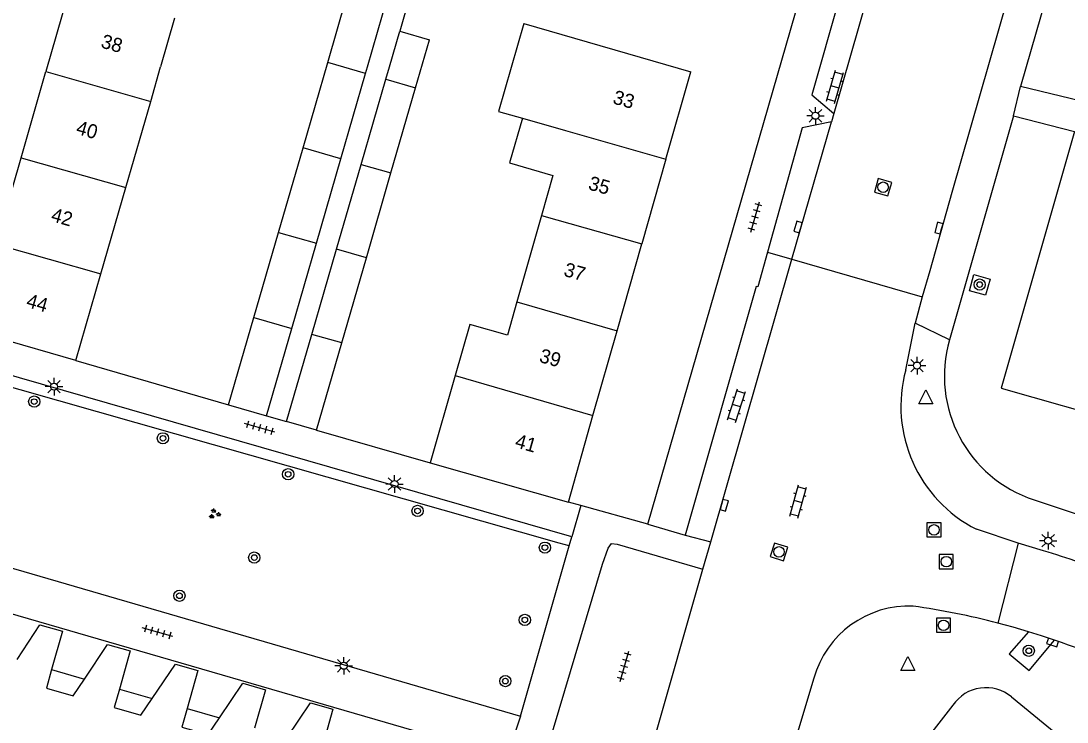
# Model space of a CAD drawing. Extents: x 132999 to 136000, y 398499 to 400501.
# Drawn here: x 133935.4 to 134009.8, y 399953.4 to 400003.3 of the extents above; entities that cross this region are included whole.
import ezdxf

# ---------------------------------------------------------------- set-up
doc = ezdxf.new("R2010")
doc.units = 0
for name, color, linetype in [('gg-afsc-erfafscheiding', 7, 'Continuous'), ('gg-afsc-muur', 7, 'Continuous'), ('gg-anno-huisnummerreeks BGT', 7, 'Continuous'), ('gg-bbg-bijgebouw', 7, 'Continuous'), ('gg-bbg-gedigitaliseerde bebouwing', 7, 'Continuous'), ('gg-bbg-gedigitaliseerde bijgebouw', 7, 'Continuous'), ('gg-bbg-hoofdgebouw', 7, 'Continuous'), ('gg-bbg-onder overbouw', 7, 'Continuous'), ('gg-bbg-pand overbouw', 7, 'Continuous'), ('gg-bbg-tussenscheiding', 7, 'Continuous'), ('gg-knt-verharding', 7, 'Continuous'), ('gg-knt-verharding nz', 7, 'Continuous'), ('gt-grn-groengrens', 7, 'Continuous'), ('gt-grn-weggrens', 7, 'Continuous'), ('gt-symb-boom', 7, 'Continuous'), ('gt-symb-groenvak', 7, 'Continuous'), ('gt-symb-klinker verharding', 7, 'Continuous'), ('gt-symb-kolk', 7, 'Continuous'), ('gt-symb-lichtmast', 7, 'Continuous'), ('gt-symb-rioolschacht', 7, 'Continuous'), ('gt-symb-tegel verharding', 7, 'Continuous'), ('gt-symb-waterafsluiter', 7, 'Continuous')]:
    doc.layers.add(name, color=color, linetype=linetype)

# ---------------------------------------------------------------- blocks, each defined once
blk = doc.blocks.new('gt0-BOOM')
at = {"layer": 'gt-symb-boom'}
for radius in [0.4, 0.2]:
    blk.add_circle((0, 0), radius, dxfattribs=at)
blk = doc.blocks.new('gt0-LMAST')
at = {"layer": 'gt-symb-lichtmast'}
for p, q in [((-0.182, 0.173), (-0.447, 0.438)), ((-0.005, 0.246), (-0.005, 0.621)), ((0.172, 0.173), (0.437, 0.438)), ((-0.255, -0.004), (-0.63, -0.004)), ((-0.182, -0.181), (-0.447, -0.446)), ((-0.005, -0.254), (-0.005, -0.629)), ((0.437, -0.446), (0.172, -0.181)), ((0.245, -0.004), (0.62, -0.004))]:
    blk.add_line(p, q, dxfattribs=at)
blk.add_circle((-0.005, -0.004), 0.25, dxfattribs=at)
blk = doc.blocks.new('gt0-KOLK')
at = {"layer": 'gt-symb-kolk'}
blk.add_lwpolyline([(0, 0), (0.375, 0), (0.375, 0.4), (-0.375, 0.4), (-0.375, 0), (0, 0)], dxfattribs=at)
blk = doc.blocks.new('gt0-KL1')
at = {"layer": 'gt-symb-klinker verharding'}
for p, q in [((-1.15, 0.3), (1.15, 0.3)), ((-1, -0.3), (-1, 0.3)), ((-0.5, 0.3), (-0.5, 0.45)), ((0, -0.3), (0, 0.3)), ((0.5, 0.3), (0.5, 0.45)), ((1, -0.3), (1, 0.3)), ((-1.15, -0.3), (1.15, -0.3)), ((-0.5, -0.45), (-0.5, -0.3)), ((0.5, -0.45), (0.5, -0.3))]:
    blk.add_line(p, q, dxfattribs=at)
blk = doc.blocks.new('gt0-WAFSL')
at = {"layer": 'gt-symb-waterafsluiter'}
for p, q in [((-0.5, -0.333), (0, 0.667)), ((0, 0.667), (0.5, -0.333)), ((0.5, -0.333), (-0.5, -0.333))]:
    blk.add_line(p, q, dxfattribs=at)
blk = doc.blocks.new('gt0-TEG1')
at = {"layer": 'gt-symb-tegel verharding'}
for p, q in [((-1.125, 0), (1.125, 0)), ((-0.9, -0.25), (-0.9, 0.25)), ((-0.45, -0.25), (-0.45, 0.25)), ((0, -0.25), (0, 0.25)), ((0.45, -0.25), (0.45, 0.25)), ((0.9, -0.25), (0.9, 0.25))]:
    blk.add_line(p, q, dxfattribs=at)
blk = doc.blocks.new('gt0-RS')
at = {"layer": 'gt-symb-rioolschacht'}
blk.add_lwpolyline([(-0.5, -0.5), (0.5, -0.5), (0.5, 0.5), (-0.5, 0.5)], close=True, dxfattribs=at)
blk.add_circle((0, 0), 0.375, dxfattribs=at)
blk = doc.blocks.new('gt0-GRVAK')
at = {"layer": 'gt-symb-groenvak'}
for p, q in [((-0.11, 0.189), (-0.228, 0.24)), ((-0.182, 0.153), (0.088, 0.153)), ((-0.091, 0.211), (-0.156, 0.322)), ((-0.047, 0.214), (-0.047, 0.393)), ((-0.004, 0.211), (0.061, 0.322)), ((0.015, 0.189), (0.133, 0.24)), ((0.262, -0.052), (0.197, 0.059)), ((0.305, -0.049), (0.305, 0.13)), ((0.349, -0.052), (0.414, 0.059)), ((-0.245, -0.228), (-0.363, -0.177)), ((-0.318, -0.264), (-0.047, -0.264)), ((-0.226, -0.206), (-0.291, -0.095)), ((-0.183, -0.203), (-0.183, -0.024)), ((-0.139, -0.206), (-0.074, -0.095)), ((-0.12, -0.228), (-0.002, -0.177)), ((0.243, -0.074), (0.125, -0.023)), ((0.17, -0.11), (0.441, -0.11)), ((0.368, -0.074), (0.486, -0.023))]:
    blk.add_line(p, q, dxfattribs=at)

msp = doc.modelspace()

# ---------------------------------------------------------------- linework, layer by layer
at = {"layer": 'gg-afsc-erfafscheiding'}
msp.add_line((133964.756, 400011.035), (133962.312, 400002.537), dxfattribs=at)
at = {"layer": 'gg-afsc-muur'}
for p, q in [((133939.29, 399979.1), (133950.144, 399975.959)), ((133956.386, 399974.147), (133964.48, 399971.83))]:
    msp.add_line(p, q, dxfattribs=at)
at = {"layer": 'gg-bbg-bijgebouw'}
for p, q in [((133950.144, 399975.959), (133952.833, 399975.177)), ((133956.386, 399974.147), (133954.273, 399974.759))]:
    msp.add_line(p, q, dxfattribs=at)
at = {"layer": 'gg-bbg-gedigitaliseerde bebouwing'}
for p, q in [((133946.308, 400003.457), (133945.313, 400000)), ((133971.124, 400003.077), (133969.325, 399996.827)), ((133944.605, 399997.545), (133945.313, 400000)), ((133942.836, 399991.406), (133944.605, 399997.545)), ((133969.325, 399996.827), (133971.033, 399996.341)), ((133973.197, 399992.277), (133972.387, 399989.427)), ((133941.068, 399985.268), (133942.836, 399991.406)), ((133972.387, 399989.427), (133970.645, 399983.294)), ((133939.29, 399979.1), (133941.068, 399985.268)), ((133970.645, 399983.294), (133969.965, 399980.901)), ((133966.245, 399978.033), (133964.48, 399971.83))]:
    msp.add_line(p, q, dxfattribs=at)
for points in [[(133971.033, 399996.341), (133970.119, 399993.162), (133973.197, 399992.277)], [(133969.965, 399980.901), (133967.291, 399981.67), (133966.245, 399978.033)]]:
    msp.add_lwpolyline(points, dxfattribs=at)
at = {"layer": 'gg-bbg-gedigitaliseerde bijgebouw'}
for p, q in [((133957.192, 400000.307), (133958.96, 400006.417)), ((133960.021, 400000), (133961.644, 400005.649)), ((133961.582, 400000), (133962.312, 400002.537)), ((133962.312, 400002.537), (133964.431, 400001.928)), ((133963.441, 399998.509), (133964.431, 400001.928)), ((133955.436, 399994.241), (133957.192, 400000.307)), ((133959.884, 399999.527), (133960.021, 400000)), ((133961.325, 399999.113), (133961.582, 400000)), ((133958.127, 399993.46), (133959.884, 399999.527)), ((133959.568, 399993.045), (133961.325, 399999.113)), ((133961.686, 399992.448), (133963.441, 399998.509)), ((133953.694, 399988.222), (133955.436, 399994.241)), ((133956.386, 399987.446), (133958.127, 399993.46)), ((133957.826, 399987.029), (133959.568, 399993.045)), ((133959.938, 399986.413), (133961.686, 399992.448)), ((133951.939, 399982.16), (133953.694, 399988.222)), ((133954.63, 399981.382), (133956.386, 399987.446)), ((133956.07, 399980.966), (133957.826, 399987.029)), ((133958.184, 399980.357), (133959.938, 399986.413)), ((133950.144, 399975.959), (133951.939, 399982.16)), ((133952.833, 399975.177), (133954.63, 399981.382)), ((133954.273, 399974.759), (133956.07, 399980.966)), ((133956.386, 399974.147), (133958.184, 399980.357))]:
    msp.add_line(p, q, dxfattribs=at)
at = {"layer": 'gg-bbg-hoofdgebouw'}
for p, q in [((133938.864, 400005.613), (133937.156, 399999.674)), ((133971.124, 400003.077), (133983.006, 399999.656)), ((133935.391, 399993.534), (133937.156, 399999.674)), ((133981.233, 399993.436), (133983.006, 399999.656)), ((133933.626, 399987.395), (133935.391, 399993.534)), ((133981.233, 399993.436), (133979.521, 399987.414)), ((133977.762, 399981.221), (133979.521, 399987.414)), ((133939.29, 399979.1), (133931.86, 399981.25)), ((133976.052, 399975.205), (133977.762, 399981.221)), ((133974.3, 399969.04), (133976.052, 399975.205)), ((133964.48, 399971.83), (133974.3, 399969.04))]:
    msp.add_line(p, q, dxfattribs=at)
for points in [[(134010.29, 399995.411), (134005.063, 399977.141), (134013.904, 399974.621)], [(133935.102, 399957.828), (133936.721, 399960.309), (133938.327, 399959.845), (133937.566, 399957.118)], [(133939.904, 399956.445), (133941.547, 399958.904), (133943.156, 399958.45), (133942.382, 399955.73)], [(133944.71, 399955.059), (133946.367, 399957.508), (133947.966, 399957.06), (133947.192, 399954.344)], [(133949.497, 399953.68), (133951.16, 399956.147), (133952.759, 399955.689), (133951.991, 399952.961)], [(133954.299, 399952.297), (133955.957, 399954.765), (133957.562, 399954.318), (133956.8, 399951.576)]]:
    msp.add_lwpolyline(points, dxfattribs=at)
at = {"layer": 'gg-bbg-onder overbouw'}
for points in [[(133937.566, 399957.118), (133937.197, 399955.796), (133939.105, 399955.25), (133939.904, 399956.445)], [(133942.382, 399955.73), (133942.008, 399954.416), (133943.908, 399953.873), (133944.71, 399955.059)], [(133947.192, 399954.344), (133946.819, 399953.037), (133948.701, 399952.499), (133949.497, 399953.68)]]:
    msp.add_lwpolyline(points, dxfattribs=at)
at = {"layer": 'gg-bbg-pand overbouw'}
for p, q in [((133937.566, 399957.118), (133939.904, 399956.445)), ((133942.382, 399955.73), (133944.71, 399955.059)), ((133947.192, 399954.344), (133949.497, 399953.68))]:
    msp.add_line(p, q, dxfattribs=at)
at = {"layer": 'gg-bbg-tussenscheiding'}
for p, q in [((133959.884, 399999.527), (133957.192, 400000.307)), ((133937.156, 399999.674), (133944.605, 399997.545)), ((133961.325, 399999.113), (133963.441, 399998.509)), ((133971.033, 399996.341), (133974.104, 399995.469)), ((133974.104, 399995.469), (133981.233, 399993.436)), ((133958.127, 399993.46), (133955.436, 399994.241)), ((133935.391, 399993.534), (133942.836, 399991.406)), ((133959.568, 399993.045), (133961.686, 399992.448)), ((133972.387, 399989.427), (133979.521, 399987.414)), ((133953.694, 399988.222), (133956.386, 399987.446)), ((133933.626, 399987.395), (133941.068, 399985.268)), ((133959.938, 399986.413), (133957.826, 399987.029)), ((133970.645, 399983.294), (133977.762, 399981.221)), ((133951.939, 399982.16), (133954.63, 399981.382)), ((133958.184, 399980.357), (133956.07, 399980.966)), ((133966.245, 399978.033), (133976.052, 399975.205))]:
    msp.add_line(p, q, dxfattribs=at)
at = {"layer": 'gg-knt-verharding'}
for p, q in [((134039.621, 400123.58), (134001.56, 399991.062)), ((134020.249, 400046.548), (134006.45, 399998.6)), ((133979.94, 399967.46), (133997.48, 400028.28)), ((134001.58, 400025.992), (133993.173, 399996.684)), ((134018.02, 399995.78), (134006.45, 399998.6)), ((133993.173, 399996.684), (133992.999, 399996.079)), ((134005.95, 399996.52), (134001.39, 399980.574)), ((134005.95, 399996.52), (134010.29, 399995.411)), ((133990.924, 399995.657), (133988.457, 399986.809)), ((133990.177, 399986.314), (133992.999, 399996.079)), ((133992.999, 399996.079), (133990.924, 399995.657)), ((133988.457, 399986.809), (133990.177, 399986.314)), ((133990.177, 399986.314), (133999.461, 399983.64)), ((133999.461, 399983.64), (133998.953, 399981.754)), ((133998.286, 399978.45), (133998.953, 399981.754)), ((133974.55, 399966.57), (133926.55, 399980.39)), ((133975.188, 399968.791), (133974.3, 399969.04)), ((133979.94, 399967.46), (133975.188, 399968.791)), ((133924.498, 399967.339), (133970.89, 399953.82)), ((133974.368, 399965.936), (133974.55, 399966.57)), ((133982.607, 399966.687), (133984.428, 399966.206)), ((134006.281, 399966.124), (134003.318, 399967.101)), ((133970.89, 399953.82), (133974.368, 399965.936)), ((133983.869, 399964.258), (133984.428, 399966.206)), ((134006.281, 399966.124), (134004.835, 399960.429)), ((134008.084, 399965.579), (134006.281, 399966.124)), ((133969.9, 399950.87), (133923.61, 399964.29)), ((133980.272, 399951.726), (133983.869, 399964.258)), ((133991.746, 399956.501), (133989.515, 399949.078))]:
    msp.add_line(p, q, dxfattribs=at)
for points in [[(134001.58, 400025.992), (133999.423, 400025.473), (133991.599, 399998.014), (133993.173, 399996.684)], [(134001.56, 399991.062), (134000, 399985.487), (133999.461, 399983.64)], [(133988.457, 399986.809), (133987.774, 399984.36), (133987.66, 399984.385), (133982.607, 399966.687)], [(134002.809, 399984.076), (134003.133, 399985.228), (134004.288, 399984.904), (134003.964, 399983.751), (134002.809, 399984.076)], [(134007.417, 399969.188), (134013.92, 399967.04), (134019.11, 399964.86), (134020.63, 399966.69)], [(133979.012, 399947.377), (133972.305, 399949.285), (133972.157, 399949.581), (133972.502, 399950.471), (133976.736, 399964.616), (133977.131, 399965.753), (133977.377, 399966.1), (133977.774, 399966.051), (133983.869, 399964.258)], [(134007.009, 399959.817), (134005.925, 399960.134), (134004.835, 399960.429)], [(134007.009, 399959.817), (134005.642, 399958.236), (134007.051, 399957.061), (134008.86, 399959.219)], [(134008.86, 399959.219), (134007.937, 399959.526), (134007.009, 399959.817)], [(134001.645, 399954.597), (134000.141, 399952.67), (134000.431, 399952.58)], [(134005.807, 399955.173), (134028.688, 399936.391), (134030.221, 399938.724)]]:
    msp.add_lwpolyline(points, dxfattribs=at)
for centre, radius, start, end in [((134010.33, 399978.018), 9.298, 164.04284, 251.74476), ((134007.785, 399975.872), 9.843, 164.81344, 243.01032), ((133988.972, 399902.695), 65.724, 68.44527, 73.09433), ((133998.522, 399954.61), 7.035, 87.53363, 164.41131), ((133990.894, 399906.714), 55.494, 75.45033, 81.78317), ((133990.705, 399906.364), 55.887, 62.35908, 71.04281), ((134003.986, 399953.006), 2.831, 49.96186, 145.79693)]:
    msp.add_arc(centre, radius, start, end, dxfattribs=at)
at = {"layer": 'gg-knt-verharding nz'}
msp.add_line((133984.428, 399966.206), (133990.177, 399986.314), dxfattribs=at)
at = {"layer": 'gt-grn-groengrens'}
msp.add_lwpolyline([(133974.368, 399965.936), (133973.65, 399966.114), (133927.048, 399979.382), (133923.682, 399967.577)], dxfattribs=at)
at = {"layer": 'gt-grn-weggrens'}
for p, q in [((134005.95, 399996.52), (134006.45, 399998.6)), ((134001.39, 399980.574), (133998.953, 399981.754)), ((133952.833, 399975.177), (133954.273, 399974.759)), ((133975.188, 399968.791), (133974.55, 399966.57)), ((133979.94, 399967.46), (133982.607, 399966.687)), ((133970.89, 399953.82), (133969.9, 399950.87))]:
    msp.add_line(p, q, dxfattribs=at)

# ---------------------------------------------------------------- block references
at = {"layer": 'gt-symb-boom'}
for p in [(134003.542, 399984.513), (133936.327, 399976.185), (133945.478, 399973.576), (133954.38, 399971.016), (133963.579, 399968.407), (133972.633, 399965.797), (133951.971, 399965.09), (133946.653, 399962.375), (133971.205, 399960.654), (134007.035, 399958.459), (133969.821, 399956.301)]:
    msp.add_blockref('gt0-BOOM', p, dxfattribs=at)
at = {"layer": 'gt-symb-groenvak'}
msp.add_blockref('gt0-GRVAK', (133949.138, 399968.198), dxfattribs=at)
at = {"layer": 'gt-symb-klinker verharding'}
for p, rotation in [((133993.258, 399998.576), 73.97589034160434), ((133986.262, 399975.897), 72.1265789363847), ((133990.64, 399969.071), 74.6996755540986)]:
    msp.add_blockref('gt0-KL1', p, dxfattribs=dict(at, rotation=rotation))
at = {"layer": 'gt-symb-kolk'}
for p, rotation in [((133990.82, 399988.543), 72.30769910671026), ((134000.835, 399988.472), 74.39306952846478), ((133985.19, 399968.869), -105.96901653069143), ((134008.785, 399959.245), 162.13666300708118)]:
    msp.add_blockref('gt0-KOLK', p, dxfattribs=dict(at, rotation=rotation))
at = {"layer": 'gt-symb-lichtmast'}
for p in [(133991.875, 399996.521), (133999.093, 399978.753), (133937.741, 399977.258), (133961.945, 399970.327), (134008.417, 399966.293), (133958.339, 399957.395)]:
    msp.add_blockref('gt0-LMAST', p, dxfattribs=at)
at = {"layer": 'gt-symb-rioolschacht'}
for p, rotation in [((133996.677, 399991.435), 74.51881407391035), ((133989.274, 399965.497), 72.41690287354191)]:
    msp.add_blockref('gt0-RS', p, dxfattribs=dict(at, rotation=rotation))
for p in [(134000.298, 399967.059), (134001.17, 399964.801), (134000.978, 399960.274)]:
    msp.add_blockref('gt0-RS', p, dxfattribs=at)
at = {"layer": 'gt-symb-tegel verharding'}
for p, rotation in [((133987.577, 399989.315), 73.97589034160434), ((133952.349, 399974.316), 163.9758903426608), ((133945.093, 399959.784), 163.97589034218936), ((133978.283, 399957.345), 73.97589034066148)]:
    msp.add_blockref('gt0-TEG1', p, dxfattribs=dict(at, rotation=rotation))
at = {"layer": 'gt-symb-waterafsluiter'}
for p in [(133999.706, 399976.366), (133998.44, 399957.397)]:
    msp.add_blockref('gt0-WAFSL', p, dxfattribs=at)

# ---------------------------------------------------------------- texts
at = {"layer": 'gg-anno-huisnummerreeks BGT'}
for s, rotation, p in [('38', 344, (133941.003, 400001.389)), ('33', 344.1, (133977.398, 399997.407)), ('40', 344, (133939.238, 399995.25)), ('35', 344.2, (133975.657, 399991.294)), ('42', 344, (133937.454, 399989.043)), ('37', 344.2, (133973.91, 399985.146)), ('44', 344, (133935.697, 399982.933)), ('39', 344.2, (133972.17, 399979.021)), ('41', 344.2, (133970.445, 399972.951))]:
    msp.add_text(s, height=1, rotation=rotation, dxfattribs=at).set_placement(p)

doc.saveas('drawing.dxf')
